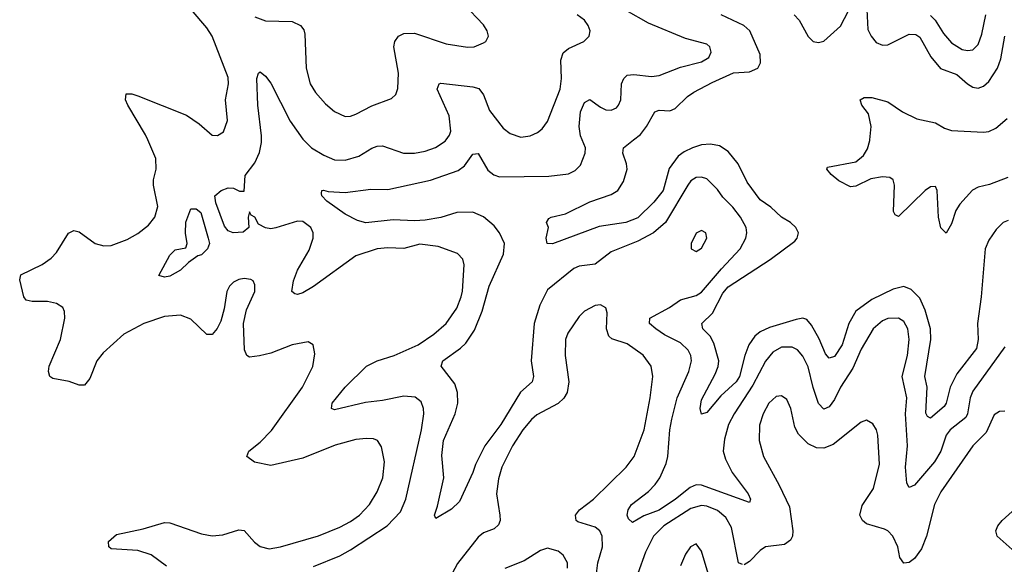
# Model space of a CAD drawing. Header units: inches. Extents: x 1843162 to 1959474, y 907081 to 1016326.
# Tile 558 of 656: x 1934666 to 1938368, y 958405 to 960452. Entities that reach past the tile are written whole.
import ezdxf

# ---------------------------------------------------------------- set-up
doc = ezdxf.new("R2010")
doc.units = ezdxf.units.IN
doc.header["$MEASUREMENT"] = 0
doc.layers.add('B9935', color=7, linetype='Continuous')
doc.layers.add('B9936', color=7, linetype='Continuous')

msp = doc.modelspace()

# ---------------------------------------------------------------- linework, layer by layer
at = {"layer": 'B9935', "color": 5}
for points, elevation in [([(1935217.9, 958397.9), (1935160, 958440), (1935110, 958457.2), (1935010, 958463.5), (1935000.5, 958470), (1934999.2, 958490), (1935030, 958517.1), (1935130, 958538.6), (1935210, 958561.5), (1935230, 958561), (1935350, 958519.5), (1935390, 958511.6), (1935430, 958515.8), (1935490, 958534.5), (1935510, 958531.3), (1935548.2, 958488.2), (1935570, 958471.4), (1935603.4, 958463.4), (1935646.6, 958470), (1935790, 958511.8), (1935870, 958543.9), (1935910, 958565.6), (1935944.1, 958590), (1935981.8, 958630), (1936010, 958677), (1936031.2, 958730), (1936037, 958790), (1936026, 958846), (1936011.8, 958870), (1935995.9, 958875.9), (1935970, 958878.2), (1935930, 958873.6), (1935852.1, 958852.1), (1935730, 958803.6), (1935610, 958776.1), (1935548.4, 958788.4), (1935520.5, 958810), (1935527.6, 958830), (1935570, 958864.2), (1935612.4, 958907.6), (1935729.8, 959070), (1935767.8, 959147.8), (1935775.6, 959195.6), (1935769.6, 959229.6), (1935750, 959240.7), (1935690, 959229.8), (1935610, 959198.4), (1935567.7, 959187.7), (1935530, 959183.8), (1935520.5, 959190), (1935510.7, 959210.7), (1935507, 959310), (1935518.8, 959361.2), (1935549.7, 959430), (1935550, 959455.3), (1935543.7, 959470), (1935535.2, 959475.2), (1935510, 959479.1), (1935490, 959475.6), (1935470, 959465.1), (1935454.9, 959450), (1935444.7, 959430), (1935434.8, 959365.2), (1935421.6, 959318.4), (1935408.8, 959291.2), (1935390, 959268.2), (1935370, 959268.5), (1935310, 959326.1), (1935270, 959341.5), (1935210, 959336.6), (1935132.9, 959310), (1935058, 959270), (1934980.3, 959199.7), (1934955.8, 959170), (1934930, 959102.7), (1934910, 959077.6), (1934890, 959078.3), (1934851.6, 959091.6), (1934790, 959103.5), (1934779.5, 959110), (1934774, 959130), (1934777.2, 959150), (1934819.6, 959250), (1934835.7, 959330), (1934834.7, 959354.7), (1934828, 959370), (1934804.6, 959384.6), (1934770, 959392), (1934712.9, 959392.9), (1934690, 959398), (1934681.6, 959410), (1934665.9, 959474.1), (1934670, 959492.4), (1934750, 959531), (1934784.5, 959555.5), (1934803.8, 959576.2), (1934850, 959648.8), (1934870, 959659.5), (1934890, 959654.6), (1934950.1, 959610.1), (1934982, 959602), (1935010, 959603.2), (1935070, 959625), (1935110, 959648.6), (1935150, 959678.9), (1935174.5, 959710), (1935185.6, 959750), (1935168.4, 959830), (1935168.4, 959850), (1935179.4, 959890), (1935177.3, 959930), (1935147.2, 960000)], 580), ([(1935770, 958396.1), (1935870, 958436.2), (1935910, 958459), (1936047, 958550), (1936098.1, 958601.9), (1936117.7, 958650), (1936176.6, 958910), (1936185.2, 958970), (1936184.7, 958990), (1936175, 959015), (1936152.7, 959032.7), (1936110, 959037.1), (1936030, 959020.1), (1935966.6, 959013.4), (1935850, 958984.8), (1935838, 958990), (1935841.1, 959010), (1935889.7, 959070), (1935970, 959149.2), (1936010, 959169.4), (1936074.3, 959190), (1936164.4, 959230), (1936223.5, 959270), (1936270, 959309.2), (1936310, 959367.7), (1936326.2, 959410), (1936331.1, 959431.1), (1936336.8, 959530), (1936332.1, 959552.1), (1936312.4, 959572.4), (1936239.6, 959599.6), (1936170, 959607.9), (1936110, 959591.5), (1936050, 959594.4), (1936010, 959590.4), (1935930, 959563.6), (1935770, 959449.4), (1935730, 959425.4), (1935710, 959419.2), (1935700.8, 959420.8), (1935688.7, 959430), (1935695.8, 959470), (1935710.5, 959510), (1935754.1, 959585.9), (1935769.3, 959630), (1935769.2, 959650), (1935760.6, 959670), (1935730, 959693.7), (1935710, 959695), (1935629.1, 959669.1), (1935610, 959665.4), (1935589.8, 959669.8), (1935563.6, 959683.6), (1935550, 959709.3), (1935536.6, 959716.6), (1935530, 959729.2), (1935524.7, 959710), (1935527.3, 959670), (1935506.4, 959653.6), (1935468.7, 959650), (1935450, 959658), (1935436.1, 959676.1), (1935403.6, 959763.6), (1935399.5, 959790), (1935422.9, 959810), (1935450, 959819.7), (1935470, 959818), (1935492.6, 959807.4), (1935510, 959807.3), (1935513.9, 959866.1), (1935550, 959914), (1935567.8, 959952.2), (1935575.5, 959990), (1935575.5, 960000)], 560), ([(1935732.9, 960000), (1935763.2, 959970), (1935810, 959942), (1935850, 959925.5), (1935890, 959923.4), (1935941.1, 959938.9), (1935990, 959968.7), (1936010, 959976.3), (1936030, 959977.4), (1936109.6, 959949.6), (1936150, 959949.5), (1936190, 959957), (1936229.3, 959970.7), (1936265.4, 959994.6), (1936269.4, 960000)], 560), ([(1938370, 959222), (1938250, 959055.9), (1938239.9, 959030), (1938230.1, 958969.9), (1938223.6, 958956.4), (1938164.2, 958910), (1938149.6, 958890), (1938129.6, 958830), (1938105.6, 958790), (1938030, 958702.3), (1938010, 958694), (1938002, 958710), (1937996.2, 958770), (1938003.9, 958850), (1937996, 958970), (1938001.4, 959030), (1937984, 959110), (1938004.7, 959190), (1938010.4, 959250), (1938005, 959290), (1937990, 959317.4), (1937969.9, 959329.9), (1937930, 959329.2), (1937910, 959320.2), (1937875.3, 959290), (1937830, 959213.6), (1937798.2, 959141.8), (1937752.4, 959070), (1937730, 959024.2), (1937710, 958996.5), (1937690, 958987.6), (1937670, 959009.7), (1937649, 959069), (1937630, 959147.1), (1937610, 959186.8), (1937590.3, 959210.3), (1937570, 959221.2), (1937530, 959220.8), (1937497.8, 959202.2), (1937470, 959167.9), (1937422.5, 959077.5), (1937352, 958970), (1937331.6, 958930), (1937315.4, 958875.4), (1937310.7, 958830), (1937319.9, 958799.9), (1937345.3, 958750), (1937405.3, 958670), (1937414, 958650), (1937410, 958637.2), (1937230, 958701.7), (1937210, 958703.3), (1937186.4, 958693.6), (1937132.2, 958650), (1937070, 958608.2), (1937013.1, 958586.9), (1936970, 958561.7), (1936955, 958575.1), (1936950, 958589.2), (1936953.8, 958610), (1936966.8, 958630), (1937030, 958678.5), (1937055.1, 958704.9), (1937072.7, 958730), (1937096.8, 958783.2), (1937103.4, 958810), (1937110.7, 958910), (1937117.9, 958950), (1937138.5, 959030), (1937182, 959130), (1937191.7, 959170), (1937189.9, 959190), (1937179.9, 959210), (1937150, 959237.1), (1937090, 959267.3), (1937058.4, 959290), (1937034.6, 959310), (1937035, 959330), (1937109, 959370), (1937150, 959398.7), (1937210, 959415.5), (1937230, 959427.3), (1937304.4, 959515.6), (1937374.9, 959590), (1937396.8, 959630), (1937400.6, 959650), (1937398, 959670), (1937375.9, 959710), (1937347.6, 959747.6), (1937310, 959784), (1937290, 959813.7), (1937250, 959853.2), (1937230, 959859.8), (1937210, 959858.3), (1937190, 959846.5), (1937177.6, 959830), (1937093.9, 959690), (1937049.1, 959650.9), (1936990, 959619.6), (1936890, 959579.2), (1936830, 959533.4), (1936770, 959525.4), (1936750, 959516.2), (1936650, 959436.5), (1936621.7, 959378.3), (1936600.6, 959310), (1936589.5, 959170), (1936598, 959110), (1936592.2, 959090), (1936548.8, 959051.2), (1936474.7, 958930), (1936415.1, 958850), (1936379.6, 958780.4), (1936370, 958749.5), (1936319.1, 958640.9), (1936290, 958612.6), (1936230, 958577.2), (1936226, 958590), (1936237.3, 958622.7), (1936261, 958730), (1936253.5, 958813.5), (1936259.2, 958870), (1936303.9, 958970), (1936313, 959010), (1936311.8, 959050), (1936302.6, 959082.6), (1936250.9, 959150), (1936256.4, 959170), (1936323.4, 959216.6), (1936344, 959236), (1936375.7, 959284.3), (1936404.4, 959355.6), (1936430.8, 959450), (1936484.6, 959570), (1936489.2, 959610), (1936470.5, 959650), (1936450, 959677.3), (1936410, 959710.6), (1936370, 959728.7), (1936310, 959727), (1936250, 959708.1), (1936190, 959698.6), (1936150, 959695.7), (1936070, 959699.4), (1935968, 959688), (1935936.6, 959696.6), (1935890, 959720.7), (1935820.5, 959770), (1935801.7, 959790), (1935801.1, 959798.9), (1935802, 959810), (1935808.7, 959811.3), (1935825.7, 959805.7), (1935890, 959802.7), (1935985.9, 959814.1), (1936050, 959813.5), (1936210, 959849), (1936315.1, 959884.9), (1936338.2, 959901.8), (1936370, 959945.7), (1936390, 959948.8), (1936426.6, 959886.6), (1936448.1, 959868.1), (1936470, 959861.5), (1936656.1, 959863.9), (1936730, 959872.6), (1936754.8, 959885.2), (1936774.7, 959905.3), (1936792.4, 959950), (1936793.5, 959970), (1936781.1, 960000)], 540), ([(1938382.7, 959697.3), (1938364.2, 959690), (1938336.9, 959663.1), (1938310, 959623.1), (1938296.7, 959590), (1938280.9, 959410), (1938266.9, 959310), (1938270.4, 959250), (1938263.8, 959216.2), (1938190, 959121.2), (1938165.1, 959070), (1938149.6, 959010.4), (1938142.3, 958997.7), (1938090, 958954.5), (1938079.7, 958959.7), (1938072.7, 958972.7), (1938078.2, 959070), (1938068.7, 959110), (1938092.1, 959250), (1938090.5, 959290), (1938070, 959360.3), (1938050, 959405), (1938018.1, 959438.1), (1937990, 959449.2), (1937950, 959439.2), (1937870, 959399.7), (1937810, 959356.7), (1937783.1, 959310), (1937758, 959230), (1937730, 959185.5), (1937710, 959179.4), (1937695.4, 959195.4), (1937672.1, 959252.1), (1937643.3, 959303.3), (1937625, 959325), (1937610, 959329.3), (1937585.2, 959325.2), (1937485.4, 959294.6), (1937450, 959278.3), (1937430, 959261.8), (1937407.9, 959230), (1937393, 959190), (1937372.9, 959110), (1937359.4, 959090), (1937302.1, 959037.9), (1937250, 958975.8), (1937230, 958969.6), (1937225, 958990), (1937230, 959023), (1937281, 959119), (1937292.1, 959147.9), (1937294.3, 959170), (1937276.5, 959236.5), (1937262.4, 959262.4), (1937235, 959290), (1937230.9, 959310), (1937271.5, 959348.5), (1937310, 959423.3), (1937330, 959447.6), (1937487.7, 959550), (1937580.2, 959619.8), (1937589.8, 959630), (1937593.8, 959650), (1937584.1, 959670), (1937563.9, 959690), (1937530, 959709.9), (1937490, 959746.6), (1937450, 959774.1), (1937400.7, 959840.7), (1937367.4, 959910), (1937330, 959955.7), (1937297.3, 959977.3), (1937263.7, 959983.7), (1937230, 959981), (1937195.8, 959970), (1937164.4, 959955.6), (1937141.5, 959938.5), (1937108, 959892), (1937085.4, 959810), (1937050, 959765.9), (1936990, 959707.5), (1936945.5, 959690), (1936845.1, 959674.9), (1936669.6, 959609.6), (1936649.4, 959610), (1936646, 959630), (1936653.7, 959670), (1936647, 959690), (1936655.3, 959704.7), (1936664, 959710), (1936718, 959722), (1936810, 959767.5), (1936890, 959794.5), (1936914.5, 959810), (1936936.7, 959843.3), (1936949.9, 959890), (1936947.9, 959910), (1936934, 959950), (1936936.4, 959970), (1936974.3, 960000)], 520), ([(1938381.4, 959858.6), (1938312.6, 959832.6), (1938270, 959822.4), (1938249.1, 959810.9), (1938201.5, 959758.5), (1938185.5, 959734.5), (1938170, 959684.2), (1938150, 959649.6), (1938130, 959669.3), (1938120.4, 959710), (1938115.2, 959810), (1938110, 959825.1), (1938090, 959823.9), (1938070, 959809.8), (1937970, 959711.6), (1937958, 959718), (1937951.2, 959731.2), (1937955.4, 959830), (1937950.8, 959850), (1937938.3, 959858.3), (1937910, 959861.4), (1937866.3, 959853.7), (1937810, 959825.4), (1937790, 959823.1), (1937745.5, 959845.5), (1937716.9, 959870), (1937700.9, 959890), (1937702.9, 959897.1), (1937810, 959918), (1937838.8, 959941.2), (1937853.3, 959966.7), (1937862.5, 959997.5), (1937862.8, 960000)], 480), ([(1936834.3, 958370), (1936840.1, 958410), (1936857.3, 958470), (1936855.8, 958510), (1936847.6, 958530), (1936830, 958544.9), (1936764.5, 958564.5), (1936758.4, 958570), (1936755.7, 958590), (1936770.6, 958610), (1936822.9, 958650), (1936945.8, 958770), (1936975.9, 958810), (1937013.4, 958910), (1937037, 959030), (1937046.8, 959110), (1937040.3, 959150), (1937010, 959191), (1936950, 959233.5), (1936892.4, 959252.4), (1936881.7, 959261.7), (1936872.7, 959290), (1936874.3, 959350), (1936870, 959368.7), (1936850, 959379.5), (1936830, 959376.9), (1936790, 959356.3), (1936770, 959336.2), (1936727.1, 959272.9), (1936718, 959250), (1936716.9, 959190), (1936731, 959090), (1936724.6, 959050), (1936711.3, 959028.7), (1936690.8, 959009.2), (1936610, 958966.2), (1936590, 958949), (1936557.9, 958910), (1936518.5, 958850), (1936478.3, 958770), (1936465.9, 958725.9), (1936458.9, 958670), (1936471.3, 958590), (1936472, 958570), (1936466.7, 958553.3), (1936450, 958538.5), (1936410, 958523.2), (1936390, 958507.4), (1936311.6, 958408.4), (1936291.9, 958370)], 560), ([(1938370, 958979.8), (1938350, 958978.5), (1938330, 958966.3), (1938300, 958900), (1938249.4, 958850), (1938130, 958676.8), (1938105.5, 958630), (1938075.2, 958510), (1938056.5, 958463.5), (1938030, 958426), (1938010, 958411.3), (1937990, 958408.9), (1937975.6, 958430), (1937967.5, 958470), (1937949, 958510), (1937930.3, 958530.3), (1937917.2, 958537.2), (1937850, 958557), (1937834.5, 958570), (1937825, 958590), (1937833.6, 958626.4), (1937876.2, 958690), (1937898.3, 958781.7), (1937892.3, 958890), (1937887.1, 958910), (1937873.3, 958933.3), (1937850, 958946), (1937830, 958938.9), (1937724.8, 958855.2), (1937690, 958841.3), (1937662.1, 958842.1), (1937630, 958857.4), (1937594.1, 958894.1), (1937580.8, 958920.8), (1937565.8, 958990), (1937550, 959024.2), (1937530, 959037.7), (1937510, 959036), (1937482.2, 959010), (1937461.7, 958970), (1937447.6, 958927.6), (1937446.4, 958870), (1937462.4, 958810), (1937522, 958702), (1937560.6, 958620.6), (1937572.6, 958530), (1937571.8, 958510), (1937564.8, 958495.2), (1937541.1, 958478.9), (1937470, 958469.9), (1937450, 958456.5), (1937410, 958415.6), (1937390, 958403)], 560), ([(1937383.8, 958403.8), (1937369.2, 958410), (1937342.9, 958542.9), (1937321.2, 958581.2), (1937290, 958607.3), (1937250, 958623.1), (1937230, 958626), (1937190, 958614.5), (1937088.3, 958550), (1937048.6, 958510), (1937019.1, 958450), (1936990.7, 958370)], 560), ([(1938408.7, 958450), (1938341.5, 958510), (1938336.5, 958530), (1938343.4, 958550), (1938359.9, 958570), (1938410, 958614.3)], 560), ([(1937258.2, 958358.2), (1937230, 958454), (1937210, 958481.2), (1937188.2, 958470), (1937170, 958442.7), (1937150, 958399.3)], 580), ([(1936726, 958390), (1936725.4, 958410), (1936710, 958439.6), (1936690, 958454.7), (1936650, 958465.6), (1936623.8, 958456.2), (1936562.6, 958417.3), (1936490, 958388.6)], 580)]:
    msp.add_lwpolyline(points, dxfattribs=dict(at, elevation=elevation))
at = {"layer": 'B9935', "color": 5, "elevation": 560}
for points in [[(1935210, 959483.7), (1935189, 959490), (1935230, 959566.8), (1935250, 959586.8), (1935290, 959594), (1935295.3, 959610), (1935289.6, 959649.6), (1935290, 959691), (1935310, 959741), (1935330, 959741), (1935346.4, 959726.4), (1935374.8, 959630), (1935379.1, 959610), (1935372.4, 959590), (1935350, 959568.3), (1935336.2, 959563.8), (1935300.6, 959539.4), (1935270, 959509.7), (1935230, 959487.8)], [(1937230, 959658.7), (1937210, 959649.3), (1937190.6, 959610), (1937191, 959590), (1937210, 959580.5), (1937230, 959593.4), (1937249.5, 959630), (1937246, 959650)]]:
    msp.add_lwpolyline(points, close=True, dxfattribs=at)
at = {"layer": 'B9936', "color": 5}
for points, elevation in [([(1937578.3, 960470), (1937597, 960450), (1937630, 960388), (1937650, 960370.2), (1937670, 960366), (1937690, 960371.3), (1937752.5, 960427.5), (1937830, 960578)], 520), ([(1935147.2, 960000), (1935139.1, 960019.1), (1935071.9, 960130), (1935063.8, 960150), (1935066.7, 960173.3), (1935087.2, 960172.8), (1935110, 960165.4), (1935292.7, 960092.7), (1935340.5, 960060.5), (1935390, 960018), (1935410, 960016.3), (1935431.8, 960030), (1935446.7, 960073.3), (1935439.5, 960150), (1935451, 960210), (1935450, 960234), (1935389.9, 960390), (1935370, 960421), (1935310.5, 960490)], 580), ([(1935550, 960462.2), (1935590, 960447.3), (1935690, 960444.9), (1935721.3, 960430), (1935733.7, 960413.7), (1935737.6, 960397.6), (1935742.5, 960270), (1935758.5, 960210), (1935778, 960178), (1935815.8, 960135.8), (1935850, 960106.7), (1935890, 960088.1), (1935910, 960089.2), (1935930, 960096.9), (1935990, 960127.7), (1936064.5, 960155.5), (1936080.5, 960170), (1936087.4, 960192.6), (1936089.8, 960250), (1936073, 960350), (1936076.5, 960370), (1936090, 960390.2), (1936110, 960400.2), (1936150, 960400.5), (1936270, 960361.2), (1936350, 960348.9), (1936375.3, 960350), (1936410, 960364.9), (1936419, 960370), (1936429.2, 960390), (1936423.7, 960410), (1936410, 960432.7), (1936335.4, 960510)], 580), ([(1936781.1, 960000), (1936774.9, 960014.9), (1936769.4, 960050), (1936774.2, 960105.8), (1936790, 960140.3), (1936810, 960151.7), (1936850, 960122.3), (1936870, 960112.7), (1936890, 960111.5), (1936910, 960120.9), (1936918, 960130), (1936925.6, 960150), (1936928.9, 960210), (1936937.2, 960230), (1936950, 960242.7), (1936974.6, 960245.4), (1937041.5, 960238.5), (1937070, 960242), (1937150, 960273.7), (1937230, 960293.4), (1937257.7, 960310), (1937265.7, 960330), (1937261.1, 960350), (1937250, 960359.8), (1937170, 960380.6), (1937030, 960438.5), (1936946.3, 960486.3)], 540), ([(1937850.7, 960490), (1937855, 960415.1), (1937866.9, 960390), (1937886, 960366), (1937910, 960356.1), (1937930, 960357.7), (1938010, 960397.8), (1938035.7, 960395.7), (1938050, 960386), (1938091.5, 960311.5), (1938128, 960268), (1938190, 960246.1), (1938230, 960210.8), (1938250, 960198.4), (1938270, 960194.8), (1938290, 960201.9), (1938310, 960219.4), (1938343.1, 960270), (1938354.9, 960305.1), (1938370.6, 960390)], 520), ([(1936269.4, 960000), (1936282.3, 960017.7), (1936286.9, 960033.1), (1936280.9, 960090), (1936235.3, 960190), (1936242.9, 960210), (1936250, 960213.2), (1936370, 960199.8), (1936392.7, 960192.7), (1936409.6, 960169.6), (1936432.9, 960110), (1936483.7, 960043.7), (1936510, 960024.2), (1936550, 960010.2), (1936585.1, 960014.9), (1936612.6, 960027.4), (1936630, 960040.9), (1936650.4, 960069.6), (1936698, 960190), (1936702.8, 960230), (1936700.9, 960299.1), (1936710, 960327), (1936730, 960343.6), (1936787.6, 960370), (1936806.6, 960390), (1936811.1, 960410), (1936803.9, 960430), (1936789.7, 960450), (1936762, 960470)], 560), ([(1936974.3, 960000), (1936999.8, 960020.2), (1937022.9, 960050), (1937054.1, 960105.9), (1937070, 960111.5), (1937110, 960109.6), (1937130, 960118.1), (1937177.3, 960162.7), (1937201.1, 960178.9), (1937270, 960216.1), (1937350, 960251.7), (1937410, 960255.6), (1937441.4, 960270), (1937451.7, 960290), (1937450, 960320.9), (1937411.3, 960410), (1937388.7, 960430), (1937303.6, 960470)], 520), ([(1938090, 960467.5), (1938107.9, 960450), (1938139.6, 960399.6), (1938170, 960365), (1938210, 960339.4), (1938230, 960335.8), (1938250, 960338.8), (1938270, 960358.3), (1938283.4, 960396.6), (1938298.2, 960470)], 540), ([(1935575.5, 960000), (1935575.6, 960015.6), (1935561.9, 960130), (1935557.2, 960230), (1935563.6, 960250), (1935570, 960255.3), (1935590, 960239.5), (1935610, 960213.4), (1935683.2, 960070), (1935730, 960002.8), (1935732.9, 960000)], 560), ([(1937862.8, 960000), (1937867.8, 960050), (1937857.5, 960097.5), (1937832.9, 960130), (1937826, 960150), (1937840.8, 960159.2), (1937870, 960158.7), (1937930, 960143.2), (1937985.5, 960105.5), (1938038.6, 960078.6), (1938110, 960063.7), (1938143.6, 960043.6), (1938170, 960034.6), (1938290, 960029), (1938310, 960031.9), (1938336, 960044), (1938379.5, 960080.5)], 480)]:
    msp.add_lwpolyline(points, dxfattribs=dict(at, elevation=elevation))

doc.saveas('drawing.dxf')
